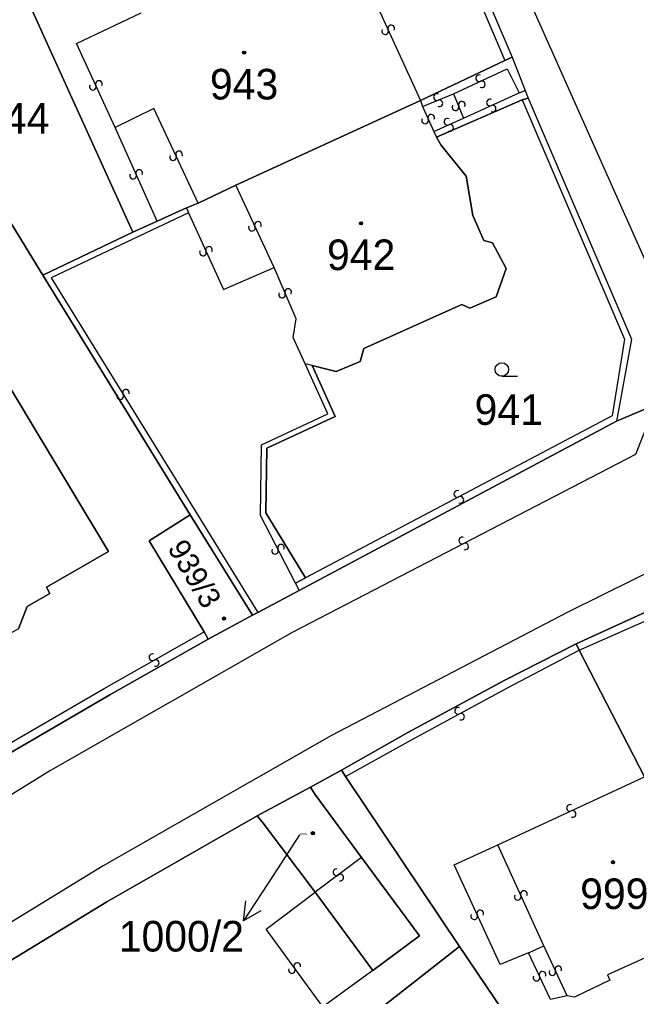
# Model space of a CAD drawing. Extents: x -600309 to -598967, y -1161267 to -1160292.
# Drawn here: x -599934.4 to -599900.2, y -1160393 to -1160338.7 of the extents above; entities that cross this region are included whole.
import ezdxf

# ---------------------------------------------------------------- set-up
doc = ezdxf.new("R2010")
doc.units = 0
for name, color, linetype in [('Level 1', 7, 'Continuous'), ('Level 13', 7, 'Continuous'), ('Level 3', 7, 'Continuous'), ('Level 4', 7, 'Continuous'), ('Level 5', 7, 'Continuous'), ('Level 57', 7, 'Continuous'), ('Level 60', 7, 'Continuous'), ('Vrstva 60', 7, 'Continuous')]:
    doc.layers.add(name, color=color, linetype=linetype)

msp = doc.modelspace()

# ---------------------------------------------------------------- linework, layer by layer
at = {"layer": 'Level 1'}
for points in [[(-599913.3, -1160326.28), (-599907.08, -1160340.82)], [(-599928.14, -1160350.54), (-599933.89, -1160337.85), (-599923.8, -1160333.2)], [(-599941.37, -1160339.49), (-599933.14, -1160352.93)], [(-599912.17, -1160343.23), (-599907.49, -1160341.01)], [(-599907.49, -1160341.01), (-599907.08, -1160340.82)], [(-599907.08, -1160340.82), (-599906.35, -1160342.67)], [(-599906.35, -1160342.67), (-599906.19, -1160343.09)], [(-599922.42, -1160347.93), (-599912.17, -1160343.23)], [(-599911.28, -1160345.27), (-599906.53, -1160343.19)], [(-599906.53, -1160343.19), (-599906.19, -1160343.09)], [(-599906.19, -1160343.09), (-599900.46, -1160356.48), (-599901.28, -1160361.05)], [(-599918.18, -1160357.96), (-599916.85, -1160358.28), (-599915.52, -1160357.73), (-599915.31, -1160357.01), (-599909.88, -1160354.57), (-599909.43, -1160354.76), (-599907.96, -1160354.14), (-599907.41, -1160352.57), (-599908.17, -1160351.14), (-599908.66, -1160351), (-599909.27, -1160349.62), (-599909.63, -1160347.44), (-599911.04, -1160345.69), (-599911.28, -1160345.27)], [(-599924.51, -1160348.94), (-599922.42, -1160347.93)], [(-599926.79, -1160349.94), (-599925.17, -1160349.19)], [(-599925.17, -1160349.19), (-599924.51, -1160348.94)], [(-599928.14, -1160350.54), (-599926.79, -1160349.94)], [(-599933.14, -1160352.93), (-599928.14, -1160350.54)], [(-599933.14, -1160352.93), (-599924.96, -1160366.24)], [(-599942.19, -1160361.24), (-599935.95, -1160357.56), (-599929.5, -1160368.28), (-599932.94, -1160370.26), (-599932.75, -1160370.61), (-599934.01, -1160371.34), (-599934.49, -1160372.59), (-599936.32, -1160373.6), (-599937.2, -1160373.28), (-599938.3, -1160373.89)], [(-599918.56, -1160369.75), (-599920.75, -1160366.13), (-599920.7, -1160362.55), (-599916.91, -1160360.79), (-599918.18, -1160357.96)], [(-599899.14, -1160360.13), (-599901.28, -1160361.05)], [(-599901.28, -1160361.05), (-599918.9, -1160370.46)], [(-599924.18, -1160372.74), (-599927.23, -1160367.7), (-599924.96, -1160366.24)], [(-599924.96, -1160366.24), (-599921.49, -1160371.83)], [(-599919.11, -1160370.04), (-599918.56, -1160369.75)], [(-599918.9, -1160370.46), (-599919.11, -1160370.04)], [(-599903.52, -1160373.42), (-599896.03, -1160369.98)], [(-599918.9, -1160370.46), (-599921.2, -1160371.67)], [(-599921.2, -1160371.67), (-599921.49, -1160371.83)], [(-599921.49, -1160371.83), (-599923.95, -1160373.15)], [(-599923.95, -1160373.15), (-599924.18, -1160372.74)], [(-599923.95, -1160373.15), (-599929.42, -1160376.24), (-599934.97, -1160379.49)], [(-599916.55, -1160380.44), (-599912.88, -1160378.34), (-599907.48, -1160375.43), (-599903.52, -1160373.42)], [(-599903.35, -1160373.77), (-599903.52, -1160373.42)], [(-599899.73, -1160380.81), (-599903.35, -1160373.77)], [(-599918.27, -1160381.38), (-599916.55, -1160380.44)], [(-599916.33, -1160380.78), (-599916.55, -1160380.44)], [(-599910.01, -1160390.23), (-599916.33, -1160380.78)], [(-599921.24, -1160382.98), (-599918.27, -1160381.38)], [(-599915.44, -1160385.28), (-599918.03, -1160381.76), (-599918.27, -1160381.38)], [(-599952.98, -1160410.97), (-599953.65, -1160409.89), (-599953.98, -1160409.15), (-599954.28, -1160407.95), (-599954.32, -1160406.8), (-599954.17, -1160405.72), (-599953.78, -1160404.56), (-599953.21, -1160403.53), (-599952.56, -1160402.71), (-599951.86, -1160402.11), (-599945.14, -1160397.46), (-599936.73, -1160392.11), (-599929.58, -1160387.74), (-599921.24, -1160382.98)], [(-599921.24, -1160382.98), (-599920.91, -1160383.38), (-599918.02, -1160387.22)], [(-599914.82, -1160391.56), (-599912.23, -1160389.64), (-599915.44, -1160385.28)], [(-599918.02, -1160387.22), (-599914.82, -1160391.56)], [(-599910.01, -1160390.23), (-599927.62, -1160404.04)], [(-599903.12, -1160400.44), (-599910.01, -1160390.23)]]:
    msp.add_lwpolyline(points, dxfattribs=at)
at = {"layer": 'Level 13'}
for centre, start, end in [((-599913.791, -1160339.225), 331.8606, 203.9586), ((-599914.128, -1160339.376), 151.6462, 24.2362), ((-599908.916, -1160341.992), 62.3791, 294.4771), ((-599930.358, -1160342.465), 152.0386, 24.1366), ((-599930.022, -1160342.314), 331.8242, 204.4142), ((-599908.763, -1160342.327), 242.1646, 114.7546), ((-599911.26, -1160343.039), 60.0871, 292.1851), ((-599911.12, -1160343.38), 239.8727, 112.4627), ((-599909.878, -1160343.462), 329.3917, 201.4897), ((-599908.315, -1160343.341), 61.7468, 293.8448), ((-599911.571, -1160344.186), 331.5659, 203.6639), ((-599910.221, -1160343.598), 149.1773, 21.7673), ((-599908.165, -1160343.678), 241.5323, 114.1223), ((-599911.908, -1160344.335), 151.3515, 23.9415), ((-599910.674, -1160344.411), 61.5282, 293.6262), ((-599910.525, -1160344.748), 241.3138, 113.9038), ((-599925.573, -1160346.223), 332.1811, 204.7711), ((-599925.908, -1160346.376), 152.3956, 24.4936), ((-599927.792, -1160347.256), 331.2124, 203.8024), ((-599928.129, -1160347.404), 151.4268, 23.5248), ((-599921.193, -1160350.143), 332.0998, 204.6898), ((-599921.528, -1160350.296), 152.3142, 24.4122), ((-599924.248, -1160351.676), 151.6428, 24.2328), ((-599923.911, -1160351.525), 331.8572, 203.9552), ((-599919.52, -1160353.869), 330.1625, 202.7525), ((-599919.86, -1160354.011), 150.3769, 22.4749), ((-599928.837, -1160359.656), 158.8644, 31.4544), ((-599928.522, -1160359.465), 339.0789, 211.1769), ((-599910.125, -1160365.087), 65.0262, 297.6162), ((-599909.955, -1160365.414), 245.2406, 117.3386), ((-599919.916, -1160368.076), 334.4501, 207.0401), ((-599909.854, -1160367.676), 64.5825, 297.1725), ((-599909.687, -1160368.004), 244.797, 116.895), ((-599920.245, -1160368.243), 154.6645, 26.7625), ((-599927.05, -1160374.159), 66.9506, 299.0486), ((-599926.87, -1160374.48), 246.7361, 119.3261), ((-599910.086, -1160377.137), 65.7568, 297.8548), ((-599909.913, -1160377.462), 245.5423, 118.1323), ((-599903.876, -1160382.532), 62.2816, 294.3796), ((-599903.723, -1160382.867), 242.0672, 114.6572), ((-599916.84, -1160386.102), 74.0992, 306.6892), ((-599916.621, -1160386.398), 254.3136, 126.4116), ((-599906.769, -1160387.465), 151.7704, 23.8684), ((-599906.432, -1160387.315), 331.556, 204.146), ((-599909.188, -1160388.546), 152.0888, 24.1868), ((-599908.852, -1160388.394), 331.8744, 204.4644), ((-599919.011, -1160391.313), 343.1461, 215.7361), ((-599919.31, -1160391.527), 163.3606, 35.4586), ((-599905.393, -1160391.802), 332.3807, 204.9707), ((-599904.848, -1160391.656), 152.3559, 24.4539), ((-599904.513, -1160391.503), 332.1414, 204.7314), ((-599905.728, -1160391.957), 152.5952, 24.6932)]:
    msp.add_arc(centre, 0.184, start, end, dxfattribs=at)
at = {"layer": 'Level 3'}
for points in [[(-599926.881, -1160292.347), (-599925.26, -1160295.68), (-599918.22, -1160310.82), (-599913.28, -1160321.62), (-599898.54, -1160354.69), (-599898.1, -1160357.55), (-599899.14, -1160360.13)], [(-599912.43, -1160329.39), (-599907.49, -1160341.01)], [(-599922.39, -1160335.82), (-599916.76, -1160333.23), (-599915.75, -1160335.37), (-599912.17, -1160343.23)], [(-599929.12, -1160344.72), (-599931.26, -1160340.06), (-599927.67, -1160338.36)], [(-599816.09, -1160341.47), (-599817.89, -1160340.56), (-599845.97, -1160348.15), (-599866.04, -1160355.08), (-599882.93, -1160361.83), (-599898.41, -1160368.9), (-599903.99, -1160371.66), (-599917.11, -1160378.5), (-599929.78, -1160385.74), (-599938.98, -1160391.38), (-599946.59, -1160396.35), (-599955.6, -1160403.24), (-599957.39, -1160405.83), (-599957.66, -1160407.13)], [(-599910.33, -1160342.85), (-599907.35, -1160341.46), (-599906.69, -1160342.81)], [(-599912.05, -1160343.57), (-599910.33, -1160342.85)], [(-599910.33, -1160342.85), (-599909.78, -1160344.21)], [(-599909.78, -1160344.21), (-599906.69, -1160342.81)], [(-599906.69, -1160342.81), (-599906.35, -1160342.67)], [(-599906.53, -1160343.19), (-599900.85, -1160356.49), (-599901.52, -1160360.74), (-599918.56, -1160369.75)], [(-599912.17, -1160343.23), (-599912.05, -1160343.57)], [(-599924.51, -1160348.94), (-599926.97, -1160343.67), (-599929.12, -1160344.72)], [(-599912.05, -1160343.57), (-599911.43, -1160344.95)], [(-599911.43, -1160344.95), (-599909.78, -1160344.21)], [(-599926.79, -1160349.94), (-599929.12, -1160344.72)], [(-599911.43, -1160344.95), (-599911.28, -1160345.27)], [(-599920.29, -1160352.51), (-599922.42, -1160347.93)], [(-599925.17, -1160349.19), (-599925.05, -1160349.47)], [(-599925.05, -1160349.47), (-599932.68, -1160353.08), (-599924.68, -1160366.03), (-599921.2, -1160371.67)], [(-599925.05, -1160349.47), (-599923.11, -1160353.73), (-599920.29, -1160352.51)], [(-599918.57, -1160357.85), (-599919.24, -1160356.39), (-599919.08, -1160355.36), (-599920.29, -1160352.51)], [(-599919.11, -1160370.04), (-599921.05, -1160366.28), (-599921, -1160362.35), (-599917.32, -1160360.63), (-599918.57, -1160357.85)], [(-599918.18, -1160357.96), (-599918.57, -1160357.85)], [(-599899.14, -1160360.13), (-599900.24, -1160362.89), (-599919.3, -1160372.78), (-599932.71, -1160380.45), (-599942.21, -1160386.33), (-599950.05, -1160391.5), (-599957.16, -1160396.36), (-599963.39, -1160401.08), (-599964.48, -1160401.54)], [(-599903.35, -1160373.77), (-599895.94, -1160370.48)], [(-599937.04, -1160375.98), (-599936.75, -1160375.82), (-599934.9, -1160378.9), (-599929.73, -1160375.89), (-599924.18, -1160372.74)], [(-599916.33, -1160380.78), (-599912.67, -1160378.74), (-599907.34, -1160375.86), (-599903.35, -1160373.77)], [(-599907.87, -1160384.59), (-599899.73, -1160380.81)], [(-599906.17, -1160390.58), (-599907.75, -1160391.24), (-599910.3, -1160385.7), (-599907.87, -1160384.59)], [(-599905.33, -1160390.19), (-599907.87, -1160384.59)], [(-599915.44, -1160385.28), (-599918.02, -1160387.22)], [(-599914.82, -1160391.56), (-599917.6, -1160393.58), (-599920.73, -1160389.27), (-599918.02, -1160387.22)], [(-599896.93, -1160394.66), (-599898.42, -1160391.45), (-599896.84, -1160390.73), (-599897.27, -1160389.77), (-599901.78, -1160391.81), (-599901.66, -1160392.1), (-599903.61, -1160393.04), (-599904.03, -1160392.98)], [(-599906.17, -1160390.58), (-599905.33, -1160390.19)], [(-599904.03, -1160392.98), (-599904.95, -1160393.17), (-599906.17, -1160390.58)], [(-599904.03, -1160392.98), (-599905.33, -1160390.19)]]:
    msp.add_lwpolyline(points, dxfattribs=at)
at = {"layer": 'Level 5'}
msp.add_line((-599907.65, -1160358.55), (-599906.775, -1160358.55), dxfattribs=at)
for centre, radius in [((-599921.96, -1160340.57), 0.09), ((-599921.96, -1160340.57), 0.0521), ((-599915.47, -1160350.05), 0.09), ((-599915.47, -1160350.05), 0.0521), ((-599907.65, -1160358.175), 0.375), ((-599923.08, -1160372.01), 0.09), ((-599923.08, -1160372.01), 0.0521), ((-599918.14, -1160383.94), 0.09), ((-599918.14, -1160383.94), 0.0521), ((-599901.48, -1160385.55), 0.09), ((-599901.48, -1160385.55), 0.0521)]:
    msp.add_circle(centre, radius, dxfattribs=at)
at = {"layer": 'Level 57'}
for p, q in [((-599918.89, -1160384.03), (-599920.358, -1160386.293)), ((-599920.358, -1160386.293), (-599921.99, -1160388.81))]:
    msp.add_line(p, q, dxfattribs=at)
msp.add_lwpolyline([(-599921.027, -1160388.243), (-599921.99, -1160388.81), (-599921.866, -1160387.699)], dxfattribs=at)
at = {"layer": 'Level 60'}
for points in [[(-599933.14, -1160352.93), (-599941.37, -1160339.49), (-599913.67, -1160326.41), (-599912.99, -1160328.2), (-599923.8, -1160333.2), (-599933.89, -1160337.85), (-599928.14, -1160350.54)], [(-599926.79, -1160349.94), (-599928.14, -1160350.54), (-599933.89, -1160337.85), (-599923.8, -1160333.2), (-599912.99, -1160328.2), (-599913.67, -1160326.41), (-599913.3, -1160326.28), (-599907.08, -1160340.82), (-599907.49, -1160341.01), (-599912.17, -1160343.23), (-599922.42, -1160347.93), (-599924.51, -1160348.94), (-599925.17, -1160349.19)], [(-599924.96, -1160366.24), (-599933.14, -1160352.93), (-599928.14, -1160350.54), (-599926.79, -1160349.94), (-599925.17, -1160349.19), (-599924.51, -1160348.94), (-599922.42, -1160347.93), (-599912.17, -1160343.23), (-599907.49, -1160341.01), (-599907.08, -1160340.82), (-599906.35, -1160342.67), (-599906.19, -1160343.09), (-599906.53, -1160343.19), (-599911.28, -1160345.27), (-599911.04, -1160345.69), (-599909.63, -1160347.44), (-599909.27, -1160349.62), (-599908.66, -1160351), (-599908.17, -1160351.14), (-599907.41, -1160352.57), (-599907.96, -1160354.14), (-599909.43, -1160354.76), (-599909.88, -1160354.57), (-599915.31, -1160357.01), (-599915.52, -1160357.73), (-599916.85, -1160358.28), (-599918.18, -1160357.96), (-599916.91, -1160360.79), (-599920.7, -1160362.55), (-599920.75, -1160366.13), (-599918.56, -1160369.75), (-599919.11, -1160370.04), (-599918.9, -1160370.46), (-599921.2, -1160371.67), (-599921.49, -1160371.83)], [(-599906.19, -1160343.09), (-599900.46, -1160356.48), (-599901.28, -1160361.05), (-599918.9, -1160370.46), (-599919.11, -1160370.04), (-599918.56, -1160369.75), (-599920.75, -1160366.13), (-599920.7, -1160362.55), (-599916.91, -1160360.79), (-599918.18, -1160357.96), (-599916.85, -1160358.28), (-599915.52, -1160357.73), (-599915.31, -1160357.01), (-599909.88, -1160354.57), (-599909.43, -1160354.76), (-599907.96, -1160354.14), (-599907.41, -1160352.57), (-599908.17, -1160351.14), (-599908.66, -1160351), (-599909.27, -1160349.62), (-599909.63, -1160347.44), (-599911.04, -1160345.69), (-599911.28, -1160345.27), (-599906.53, -1160343.19)], [(-599924.96, -1160366.24), (-599921.49, -1160371.83), (-599923.95, -1160373.15), (-599924.18, -1160372.74), (-599927.23, -1160367.7)], [(-599894.66, -1160373.2), (-599892.68, -1160377.47), (-599899.73, -1160380.81), (-599903.35, -1160373.77), (-599903.52, -1160373.42), (-599896.03, -1160369.98), (-599895.94, -1160370.48)], [(-599903.35, -1160373.77), (-599899.73, -1160380.81), (-599894.17, -1160392.85), (-599893.96, -1160393.3), (-599896.93, -1160394.66), (-599903.12, -1160400.44), (-599910.01, -1160390.23), (-599916.33, -1160380.78), (-599916.55, -1160380.44), (-599912.88, -1160378.34), (-599907.48, -1160375.43), (-599903.52, -1160373.42)], [(-599920.91, -1160383.38), (-599921.24, -1160382.98), (-599918.27, -1160381.38), (-599918.03, -1160381.76), (-599915.44, -1160385.28), (-599912.23, -1160389.64), (-599914.82, -1160391.56), (-599918.02, -1160387.22)], [(-599910.01, -1160390.23), (-599903.12, -1160400.44), (-599924.4, -1160420.17), (-599925.91, -1160418.53), (-599927.64, -1160416.7), (-599925.29, -1160414.5), (-599925.76, -1160413.87), (-599925.54, -1160413.65), (-599926.98, -1160412.1), (-599923.54, -1160408.75), (-599927.62, -1160404.04)]]:
    msp.add_lwpolyline(points, close=True, dxfattribs=at)
for points in [[(-599941.37, -1160339.49), (-599933.14, -1160352.93), (-599924.96, -1160366.24), (-599927.23, -1160367.7), (-599924.18, -1160372.74), (-599923.95, -1160373.15), (-599929.42, -1160376.24), (-599934.97, -1160379.49)], [(-599962.84, -1160398.22), (-599955.91, -1160393.14), (-599947.99, -1160387.75), (-599941.94, -1160383.8), (-599939.21, -1160382.13), (-599936.39, -1160380.4), (-599936.18, -1160380.24), (-599934.97, -1160379.49), (-599929.42, -1160376.24), (-599923.95, -1160373.15), (-599921.49, -1160371.83), (-599921.2, -1160371.67), (-599918.9, -1160370.46), (-599901.28, -1160361.05), (-599899.14, -1160360.13), (-599887.6, -1160355.21), (-599884.88, -1160354.05), (-599877.81, -1160351.01), (-599871.03, -1160348.4), (-599865.41, -1160346.31)], [(-599935.95, -1160357.56), (-599929.5, -1160368.28), (-599932.94, -1160370.26), (-599932.75, -1160370.61), (-599934.01, -1160371.34), (-599934.49, -1160372.59)], [(-599934.49, -1160372.59), (-599934.01, -1160371.34), (-599932.75, -1160370.61), (-599932.94, -1160370.26), (-599929.5, -1160368.28), (-599935.95, -1160357.56)], [(-599896.03, -1160369.98), (-599903.52, -1160373.42), (-599907.48, -1160375.43), (-599912.88, -1160378.34), (-599916.55, -1160380.44), (-599918.27, -1160381.38), (-599921.24, -1160382.98), (-599929.58, -1160387.74), (-599936.73, -1160392.11), (-599945.14, -1160397.46), (-599951.86, -1160402.11), (-599952.56, -1160402.71), (-599953.21, -1160403.53), (-599953.78, -1160404.56), (-599954.17, -1160405.72), (-599954.32, -1160406.8), (-599954.28, -1160407.95), (-599953.98, -1160409.15), (-599953.65, -1160409.89), (-599952.98, -1160410.97), (-599957.66, -1160407.13), (-599964.48, -1160401.54)], [(-599945.14, -1160397.46), (-599936.73, -1160392.11), (-599929.58, -1160387.74), (-599921.24, -1160382.98), (-599920.91, -1160383.38), (-599918.02, -1160387.22), (-599914.82, -1160391.56), (-599912.23, -1160389.64), (-599915.44, -1160385.28), (-599918.03, -1160381.76), (-599918.27, -1160381.38), (-599916.55, -1160380.44), (-599916.33, -1160380.78), (-599910.01, -1160390.23), (-599927.62, -1160404.04)]]:
    msp.add_lwpolyline(points, dxfattribs=at)
at = {"layer": 'Vrstva 60'}
msp.add_lwpolyline([(-599918.117, -1160292.347), (-599929.222, -1160292.347), (-599925.26, -1160300.42), (-599920.08, -1160311.35), (-599914.67, -1160323.21), (-599913.3, -1160326.28), (-599907.08, -1160340.82), (-599906.35, -1160342.67), (-599906.19, -1160343.09), (-599900.46, -1160356.48), (-599901.28, -1160361.05), (-599899.14, -1160360.13), (-599887.6, -1160355.21), (-599884.88, -1160354.05), (-599891.94, -1160351.55), (-599898.06, -1160336.74), (-599903.92, -1160322.94), (-599910.03, -1160309.27), (-599916.24, -1160296.27), (-599916.91, -1160294.92)], close=True, dxfattribs=at)

# ---------------------------------------------------------------- texts
at = {"layer": 'Level 4'}
for s, height, p in [('943', 1.7, (-599923.861, -1160343.17)), ('944', 1.7, (-599936.564, -1160345.07)), ('942', 1.7, (-599917.359, -1160352.65)), ('941', 1.7, (-599909.167, -1160361.25)), ('1000/2', 0.1, (-599918.89, -1160384.03)), ('999', 1.7, (-599903.304, -1160388.15))]:
    msp.add_text(s, height=height, dxfattribs=at).set_placement(p)
msp.add_text('939/3', height=1.2, rotation=300.6, dxfattribs=at).set_placement((-599926.245, -1160368.094))
at = {"layer": 'Level 57'}
msp.add_text('1000/2', height=1.7, dxfattribs=at).set_placement((-599928.922, -1160390.51))

doc.saveas('drawing.dxf')
